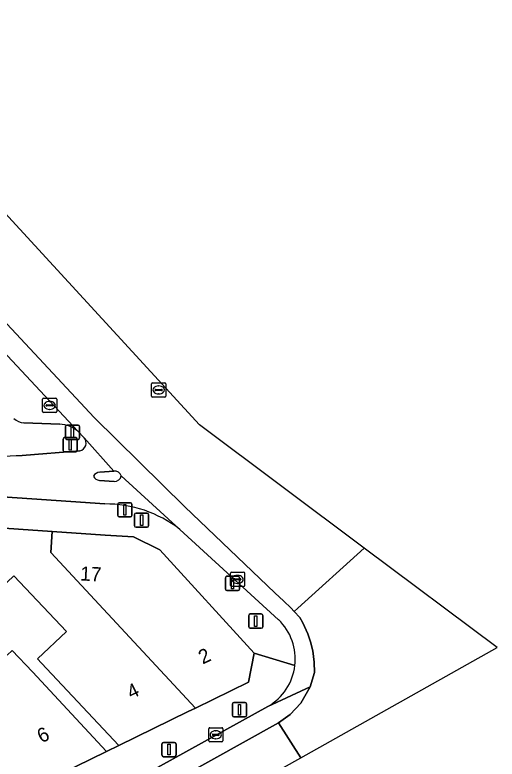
# Model space of a CAD drawing. Extents: x 159960 to 160866, y 382700 to 383354.
# Drawn here: x 160831.8 to 160865.8, y 382915.2 to 382967.6 of the extents above; entities that cross this region are included whole.
import ezdxf

# ---------------------------------------------------------------- set-up
doc = ezdxf.new("R2010")
doc.units = 0
for name, color, linetype in [('IMGEO_Drukknoppaal', 7, 'Continuous'), ('IMGEO_Erf', 7, 'Continuous'), ('IMGEO_Fietspad_gesloten', 7, 'Continuous'), ('IMGEO_Kolk', 7, 'Continuous'), ('IMGEO_Lichtmast', 7, 'Continuous'), ('IMGEO_Pand', 7, 'Continuous'), ('IMGEO_Pand_nummerreeks', 7, 'Continuous'), ('IMGEO_Parkeervlak_open', 7, 'Continuous'), ('IMGEO_Rijbaan_lokaal_gesloten', 7, 'Continuous'), ('IMGEO_Rioolput', 7, 'Continuous'), ('IMGEO_Verkeerseiland_gesloten', 7, 'Continuous'), ('IMGEO_Verkeersregelinstallatiepaal', 7, 'Continuous'), ('IMGEO_Voetpad_open', 7, 'Continuous')]:
    doc.layers.add(name, color=color, linetype=linetype)

msp = doc.modelspace()

# ---------------------------------------------------------------- linework, layer by layer
at = {"layer": 'IMGEO_Drukknoppaal'}
for p, q in [((160835.393, 382937.836), (160835.393, 382938.636)), ((160835.393, 382938.636), (160835.393, 382937.836)), ((160835.493, 382938.736), (160836.283, 382938.736)), ((160836.283, 382938.736), (160835.493, 382938.736)), ((160836.383, 382938.636), (160836.383, 382937.836)), ((160836.383, 382937.836), (160836.383, 382938.636)), ((160836.283, 382937.736), (160835.493, 382937.736)), ((160835.493, 382937.736), (160836.283, 382937.736)), ((160839.085, 382932.382), (160839.085, 382933.182)), ((160839.085, 382933.182), (160839.085, 382932.382)), ((160839.185, 382933.282), (160839.975, 382933.282)), ((160839.975, 382933.282), (160839.185, 382933.282)), ((160840.075, 382933.182), (160840.075, 382932.382)), ((160840.075, 382932.382), (160840.075, 382933.182)), ((160839.975, 382932.282), (160839.185, 382932.282)), ((160839.185, 382932.282), (160839.975, 382932.282)), ((160846.655, 382927.203), (160846.655, 382928.003)), ((160846.655, 382928.003), (160846.655, 382927.203)), ((160846.755, 382928.103), (160847.545, 382928.103)), ((160847.545, 382928.103), (160846.755, 382928.103)), ((160847.645, 382928.003), (160847.645, 382927.203)), ((160847.645, 382927.203), (160847.645, 382928.003)), ((160847.545, 382927.103), (160846.755, 382927.103)), ((160846.755, 382927.103), (160847.545, 382927.103))]:
    msp.add_line(p, q, dxfattribs=at)
for points in [[(160835.813, 382938.611), (160835.963, 382938.611), (160835.963, 382937.861), (160835.813, 382937.861), (160835.813, 382938.611)], [(160839.505, 382933.157), (160839.655, 382933.157), (160839.655, 382932.407), (160839.505, 382932.407), (160839.505, 382933.157)], [(160847.075, 382927.978), (160847.225, 382927.978), (160847.225, 382927.228), (160847.075, 382927.228), (160847.075, 382927.978)]]:
    msp.add_lwpolyline(points, dxfattribs=at)
for centre, start, end in [((160835.493, 382938.636), 90, 180), ((160835.493, 382938.636), 90, 180), ((160836.283, 382938.636), 0, 90), ((160836.283, 382938.636), 360, 90), ((160835.493, 382937.836), 180, 270), ((160835.493, 382937.836), 180, 270), ((160836.283, 382937.836), 270, 0), ((160836.283, 382937.836), 270, 0), ((160839.185, 382933.182), 90, 180), ((160839.185, 382933.182), 90, 180), ((160839.975, 382933.182), 0, 90), ((160839.975, 382933.182), 360, 90), ((160839.185, 382932.382), 180, 270), ((160839.185, 382932.382), 180, 270), ((160839.975, 382932.382), 270, 0), ((160839.975, 382932.382), 270, 0), ((160846.755, 382928.003), 90, 180), ((160846.755, 382928.003), 90, 180), ((160847.545, 382928.003), 0, 90), ((160847.545, 382928.003), 360, 90), ((160846.755, 382927.203), 180, 270), ((160846.755, 382927.203), 180, 270), ((160847.545, 382927.203), 270, 0), ((160847.545, 382927.203), 270, 0)]:
    msp.add_arc(centre, 0.1, start, end, dxfattribs=at)
at = {"layer": 'IMGEO_Erf'}
msp.add_lwpolyline([(160824.978, 382931.914), (160822.286, 382932.121), (160824.489, 382929.78), (160831.295, 382922.549), (160831.659, 382922.892), (160833.076, 382921.383), (160838.285, 382915.781), (160839.16, 382916.209), (160833.723, 382921.985), (160833.435, 382922.291), (160835.478, 382924.225), (160831.767, 382928.148), (160829.406, 382925.914), (160824.894, 382930.684)], close=True, dxfattribs=at)
at = {"layer": 'IMGEO_Fietspad_gesloten'}
for points in [[(160837.81, 382935.422), (160838.807, 382935.503), (160836.718, 382937.853)], [(160836.414, 382936.935), (160832.357, 382936.613)], [(160843.438, 382931.407), (160839.328, 382935.173)], [(160815.186, 382934.783), (160835.776, 382933.359), (160838.162, 382933.194)], [(160838.82, 382934.779), (160837.787, 382934.853)]]:
    msp.add_lwpolyline(points, dxfattribs=at)
for centre, radius, start, end in [((160836.295, 382937.484), 0.561, 282.2281, 41.1268), ((160830.754, 382962.747), 26.183, 266.1159, 273.5108), ((160837.826, 382934.921), 0.501, 91.7764, 153.4396), ((160837.855, 382935.383), 0.534, 206.4321, 262.6514), ((160838.841, 382935.277), 0.498, 267.6023, 347.9914), ((160838.23, 382924.713), 8.481, 52.1161, 90.4611)]:
    msp.add_arc(centre, radius, start, end, dxfattribs=at)
at = {"layer": 'IMGEO_Kolk'}
for p, q in [((160833.79, 382939.701), (160833.79, 382940.553)), ((160833.865, 382940.627), (160834.717, 382940.627)), ((160834.278, 382940.407), (160834.303, 382940.407)), ((160834.791, 382940.553), (160834.791, 382939.701)), ((160834.049, 382940.121), (160834.049, 382940.133)), ((160834.487, 382940.084), (160834.089, 382940.084)), ((160834.092, 382940.17), (160834.49, 382940.17)), ((160834.301, 382939.847), (160834.276, 382939.847)), ((160834.533, 382940.133), (160834.533, 382940.121)), ((160834.717, 382939.627), (160833.865, 382939.627)), ((160847, 382927.464), (160847, 382928.316)), ((160847.075, 382928.39), (160847.927, 382928.39)), ((160848.001, 382928.316), (160848.001, 382927.464)), ((160847.259, 382927.884), (160847.259, 382927.896)), ((160847.697, 382927.847), (160847.299, 382927.847)), ((160847.302, 382927.933), (160847.7, 382927.933)), ((160847.488, 382928.17), (160847.513, 382928.17)), ((160847.743, 382927.896), (160847.743, 382927.884)), ((160847.927, 382927.39), (160847.075, 382927.39)), ((160847.511, 382927.61), (160847.486, 382927.61)), ((160845.471, 382916.532), (160845.471, 382917.384)), ((160845.546, 382917.458), (160846.398, 382917.458)), ((160846.472, 382917.384), (160846.472, 382916.532)), ((160845.73, 382916.952), (160845.73, 382916.964)), ((160846.168, 382916.915), (160845.77, 382916.915)), ((160845.773, 382917.001), (160846.171, 382917.001)), ((160845.959, 382917.238), (160845.984, 382917.238)), ((160846.214, 382916.964), (160846.214, 382916.952)), ((160846.398, 382916.458), (160845.546, 382916.458)), ((160845.982, 382916.678), (160845.957, 382916.678))]:
    msp.add_line(p, q, dxfattribs=at)
for points in [[(160833.79, 382939.701), (160833.79, 382940.553)], [(160833.865, 382940.627), (160834.717, 382940.627)], [(160834.791, 382940.553), (160834.791, 382939.701)], [(160834.717, 382939.627), (160833.865, 382939.627)], [(160847, 382927.464), (160847, 382928.316)], [(160847.075, 382928.39), (160847.927, 382928.39)], [(160848.001, 382928.316), (160848.001, 382927.464)], [(160847.927, 382927.39), (160847.075, 382927.39)], [(160845.471, 382916.532), (160845.471, 382917.384)], [(160845.546, 382917.458), (160846.398, 382917.458)], [(160846.472, 382917.384), (160846.472, 382916.532)], [(160846.398, 382916.458), (160845.546, 382916.458)]]:
    msp.add_lwpolyline(points, dxfattribs=at)
for centre, radius, start, end in [((160833.867, 382940.551), 0.0765, 91.552, 178.448), ((160833.867, 382940.551), 0.0765, 91.552, 178.448), ((160834.715, 382940.551), 0.0765, 1.552, 88.448), ((160834.715, 382940.551), 0.0765, 1.552, 88.448), ((160834.089, 382940.13), 0.0403, 85.8775, 175.7526), ((160834.086, 382940.12), 0.0366, 178.938, 274.7102), ((160834.49, 382940.127), 0.043, 264.8664, 352.4533), ((160834.494, 382940.132), 0.0386, 1.7309, 96.639), ((160833.867, 382939.703), 0.0765, 181.552, 268.448), ((160833.867, 382939.703), 0.0765, 181.552, 268.448), ((160834.715, 382939.703), 0.0765, 271.552, 358.448), ((160834.715, 382939.703), 0.0765, 271.552, 358.448), ((160847.077, 382928.314), 0.0765, 91.552, 178.448), ((160847.077, 382928.314), 0.0765, 91.552, 178.448), ((160847.925, 382928.314), 0.0765, 1.552, 88.448), ((160847.925, 382928.314), 0.0765, 1.552, 88.448), ((160847.299, 382927.893), 0.0403, 85.8775, 175.7526), ((160847.296, 382927.883), 0.0366, 178.938, 274.7102), ((160847.7, 382927.89), 0.043, 264.8664, 352.4533), ((160847.704, 382927.895), 0.0386, 1.7309, 96.639), ((160847.077, 382927.466), 0.0765, 181.552, 268.448), ((160847.077, 382927.466), 0.0765, 181.552, 268.448), ((160847.925, 382927.466), 0.0765, 271.552, 358.448), ((160847.925, 382927.466), 0.0765, 271.552, 358.448), ((160845.548, 382917.382), 0.0765, 91.552, 178.448), ((160845.548, 382917.382), 0.0765, 91.552, 178.448), ((160846.396, 382917.382), 0.0765, 1.552, 88.448), ((160846.396, 382917.382), 0.0765, 1.552, 88.448), ((160845.77, 382916.961), 0.0403, 85.8775, 175.7526), ((160845.767, 382916.951), 0.0366, 178.938, 274.7102), ((160846.171, 382916.958), 0.043, 264.8664, 352.4533), ((160846.175, 382916.963), 0.0386, 1.7309, 96.639), ((160845.548, 382916.534), 0.0765, 181.552, 268.448), ((160845.548, 382916.534), 0.0765, 181.552, 268.448), ((160846.396, 382916.534), 0.0765, 271.552, 358.448), ((160846.396, 382916.534), 0.0765, 271.552, 358.448)]:
    msp.add_arc(centre, radius, start, end, dxfattribs=at)
for centre, major_axis, ratio, start_param, end_param in [((160834.277, 382940.127), (-0.387, 0.002), 0.722429, 4.712389, 7.853982), ((160834.302, 382940.127), (-0.39, 0.002), 0.717154, 1.570796, 4.712389), ((160847.487, 382927.89), (-0.387, 0.002), 0.722429, 4.712389, 7.853982), ((160847.512, 382927.89), (-0.39, 0.002), 0.717154, 1.570796, 4.712389), ((160845.958, 382916.958), (-0.387, 0.002), 0.722429, 4.712389, 7.853982), ((160845.983, 382916.958), (-0.39, 0.002), 0.717154, 1.570796, 4.712389)]:
    msp.add_ellipse(centre, major_axis=major_axis, ratio=ratio, start_param=start_param, end_param=end_param, dxfattribs=at)
at = {"layer": 'IMGEO_Lichtmast'}
for p, q in [((160842.184, 382915.519), (160842.184, 382916.319)), ((160842.184, 382916.319), (160842.184, 382915.519)), ((160842.284, 382916.419), (160843.074, 382916.419)), ((160843.074, 382916.419), (160842.284, 382916.419)), ((160843.174, 382916.319), (160843.174, 382915.519)), ((160843.174, 382915.519), (160843.174, 382916.319)), ((160843.074, 382915.419), (160842.284, 382915.419)), ((160842.284, 382915.419), (160843.074, 382915.419))]:
    msp.add_line(p, q, dxfattribs=at)
msp.add_lwpolyline([(160842.604, 382916.294), (160842.754, 382916.294), (160842.754, 382915.544), (160842.604, 382915.544), (160842.604, 382916.294)], dxfattribs=at)
for centre, start, end in [((160842.284, 382916.319), 90, 180), ((160842.284, 382916.319), 90, 180), ((160843.074, 382916.319), 0, 90), ((160843.074, 382916.319), 360, 90), ((160842.284, 382915.519), 180, 270), ((160842.284, 382915.519), 180, 270), ((160843.074, 382915.519), 270, 0), ((160843.074, 382915.519), 270, 0)]:
    msp.add_arc(centre, 0.1, start, end, dxfattribs=at)
at = {"layer": 'IMGEO_Pand'}
for points in [[(160844.535, 382918.837), (160834.37, 382929.768), (160834.472, 382931.264), (160824.978, 382931.914), (160824.894, 382930.684), (160829.406, 382925.914), (160831.767, 382928.148), (160835.478, 382924.225), (160833.435, 382922.291), (160833.723, 382921.985), (160839.16, 382916.209), (160844.037, 382918.595)], [(160844.535, 382918.837), (160848.276, 382920.655), (160848.666, 382922.7), (160842.038, 382929.974), (160840.179, 382930.873), (160838.19, 382931.009), (160834.472, 382931.264), (160834.37, 382929.768)], [(160823.394, 382921.721), (160825.205, 382919.809), (160828.506, 382916.323), (160831.31, 382913.312), (160831.913, 382912.664), (160838.285, 382915.781), (160833.076, 382921.383), (160831.659, 382922.892), (160831.295, 382922.549), (160824.489, 382929.78), (160822.546, 382928.086), (160820.155, 382928.248), (160819.967, 382925.459)]]:
    msp.add_lwpolyline(points, close=True, dxfattribs=at)
at = {"layer": 'IMGEO_Parkeervlak_open'}
for points in [[(160836.274, 382938.302), (160825.669, 382949.644)], [(160832.481, 382938.891), (160835.004, 382938.805)]]:
    msp.add_lwpolyline(points, dxfattribs=at)
for centre, radius, start, end in [((160832.547, 382939.982), 1.093, 225.3035, 266.56), ((160834.916, 382936.728), 2.079, 49.2108, 87.5758)]:
    msp.add_arc(centre, radius, start, end, dxfattribs=at)
at = {"layer": 'IMGEO_Rijbaan_lokaal_gesloten'}
for points in [[(160856.414, 382930.084), (160844.823, 382938.754), (160792.96, 382995.267), (160690.092, 383107.358), (160689.088, 383106.239), (160694.16, 383101.338), (160695.704, 383099.8), (160698.59, 383096.925), (160700.804, 383094.591), (160700.875, 383094.511), (160712.709, 383081.187), (160712.997, 383080.863), (160713.176, 383080.662), (160719.676, 383073.343), (160732.702, 383058.662), (160732.84, 383058.507), (160733.109, 383058.204), (160753.126, 383035.629), (160765.265, 383022.079), (160765.711, 383021.573), (160768.35, 383018.632), (160768.775, 383018.171), (160781.34, 383004.391), (160801.711, 382982.115)], [(160843.797, 382932.982), (160837.424, 382939.285), (160827.054, 382950.357), (160819.204, 382958.875), (160800.402, 382979.877), (160800.31, 382979.98), (160798.967, 382978.754), (160800.674, 382976.938), (160806.085, 382971.014), (160813.794, 382962.524), (160822.786, 382952.743), (160825.669, 382949.644), (160836.274, 382938.302), (160836.718, 382937.853), (160838.807, 382935.503)], [(160800.402, 382979.877), (160819.204, 382958.875), (160827.054, 382950.357), (160837.424, 382939.285), (160843.797, 382932.982), (160850.134, 382926.942), (160850.745, 382926.352), (160851.248, 382925.89), (160851.491, 382925.63), (160851.741, 382925.856), (160856.414, 382930.084)], [(160839.328, 382935.173), (160843.438, 382931.407), (160850.384, 382925.055)], [(160849.639, 382918.958), (160852.601, 382920.321), (160852.915, 382921.35), (160852.882, 382922.075), (160852.788, 382922.874), (160852.639, 382923.494), (160852.447, 382924.059), (160852.099, 382924.841), (160851.875, 382925.217), (160851.491, 382925.63), (160851.248, 382925.89), (160850.745, 382926.352), (160850.134, 382926.942), (160843.797, 382932.982)], [(160851.95, 382915.343), (160865.751, 382923.099), (160856.414, 382930.084), (160851.741, 382925.856), (160851.491, 382925.63), (160851.875, 382925.217), (160852.099, 382924.841), (160852.447, 382924.059), (160852.639, 382923.494), (160852.788, 382922.874), (160852.882, 382922.075), (160852.915, 382921.35), (160852.601, 382920.321), (160851.951, 382919.185), (160851.212, 382918.383), (160850.387, 382917.788), (160851.95, 382915.343), (160851.95, 382915.343)], [(160658.793, 382788.217), (160658.795, 382788.219), (160713.681, 382839.487), (160716.862, 382842.261), (160724.646, 382848.459), (160727.703, 382850.736), (160730.902, 382852.951), (160733.843, 382854.844), (160736.572, 382856.486), (160745.822, 382861.534), (160754.189, 382865.798), (160800.497, 382890.041), (160850.387, 382917.788), (160851.212, 382918.383), (160851.951, 382919.185), (160852.601, 382920.321), (160849.639, 382918.958), (160833.656, 382910.101), (160799.878, 382891.281), (160796.345, 382889.412), (160753.546, 382867.025), (160745.141, 382862.692), (160736.087, 382857.81)], [(160851.95, 382915.343), (160851.95, 382915.343), (160850.387, 382917.788), (160800.497, 382890.041), (160754.189, 382865.798), (160745.822, 382861.534), (160736.572, 382856.486), (160733.843, 382854.844), (160730.902, 382852.951), (160727.703, 382850.736), (160724.646, 382848.459), (160716.862, 382842.261), (160713.681, 382839.487), (160658.795, 382788.219), (160658.793, 382788.217), (160673.346, 382800.899), (160718.808, 382840.517), (160802.421, 382887.508), (160835.083, 382905.864)], [(160847.873, 382913.052), (160851.95, 382915.343)]]:
    msp.add_lwpolyline(points, dxfattribs=at)
for centre, radius, start, end in [((160838.849, 382934.992), 0.512, 20.6435, 94.6564), ((160847.708, 382922.287), 3.851, 353.0556, 45.969), ((160847.709, 382922.289), 3.85, 300.0904, 353.0204)]:
    msp.add_arc(centre, radius, start, end, dxfattribs=at)
at = {"layer": 'IMGEO_Rioolput'}
for p, q in [((160841.456, 382940.785), (160841.456, 382941.637)), ((160841.531, 382941.711), (160842.383, 382941.711)), ((160841.944, 382941.491), (160841.969, 382941.491)), ((160842.457, 382941.637), (160842.457, 382940.785)), ((160841.715, 382941.205), (160841.715, 382941.217)), ((160842.153, 382941.168), (160841.755, 382941.168)), ((160841.758, 382941.254), (160842.156, 382941.254)), ((160841.967, 382940.931), (160841.942, 382940.931)), ((160842.199, 382941.217), (160842.199, 382941.205)), ((160842.383, 382940.711), (160841.531, 382940.711))]:
    msp.add_line(p, q, dxfattribs=at)
for points in [[(160841.456, 382940.785), (160841.456, 382941.637)], [(160841.531, 382941.711), (160842.383, 382941.711)], [(160842.457, 382941.637), (160842.457, 382940.785)], [(160842.383, 382940.711), (160841.531, 382940.711)]]:
    msp.add_lwpolyline(points, dxfattribs=at)
for centre, radius, start, end in [((160841.533, 382941.635), 0.0765, 91.552, 178.448), ((160841.533, 382941.635), 0.0765, 91.552, 178.448), ((160842.381, 382941.635), 0.0765, 1.552, 88.448), ((160842.381, 382941.635), 0.0765, 1.552, 88.448), ((160841.755, 382941.214), 0.0403, 85.8775, 175.7526), ((160841.752, 382941.204), 0.0366, 178.938, 274.7102), ((160842.156, 382941.211), 0.043, 264.8664, 352.4533), ((160842.16, 382941.216), 0.0386, 1.7309, 96.639), ((160841.533, 382940.787), 0.0765, 181.552, 268.448), ((160841.533, 382940.787), 0.0765, 181.552, 268.448), ((160842.381, 382940.787), 0.0765, 271.552, 358.448), ((160842.381, 382940.787), 0.0765, 271.552, 358.448)]:
    msp.add_arc(centre, radius, start, end, dxfattribs=at)
for centre, major_axis, ratio, start_param, end_param in [((160841.943, 382941.211), (-0.387, 0.002), 0.722429, 4.712389, 7.853982), ((160841.968, 382941.211), (-0.39, 0.002), 0.717154, 1.570796, 4.712389)]:
    msp.add_ellipse(centre, major_axis=major_axis, ratio=ratio, start_param=start_param, end_param=end_param, dxfattribs=at)
at = {"layer": 'IMGEO_Verkeerseiland_gesloten'}
for points in [[(160838.807, 382935.503), (160837.81, 382935.422)], [(160837.787, 382934.853), (160838.82, 382934.779)]]:
    msp.add_lwpolyline(points, dxfattribs=at)
for centre, radius, start, end in [((160837.826, 382934.921), 0.501, 91.7764, 153.4396), ((160837.855, 382935.383), 0.534, 206.4321, 262.6514), ((160838.849, 382934.992), 0.512, 20.6435, 94.6564), ((160838.841, 382935.277), 0.498, 267.6023, 347.9914)]:
    msp.add_arc(centre, radius, start, end, dxfattribs=at)
at = {"layer": 'IMGEO_Verkeersregelinstallatiepaal'}
for p, q in [((160835.242, 382936.958), (160835.242, 382937.758)), ((160835.242, 382937.758), (160835.242, 382936.958)), ((160835.342, 382937.858), (160836.132, 382937.858)), ((160836.132, 382937.858), (160835.342, 382937.858)), ((160836.232, 382937.758), (160836.232, 382936.958)), ((160836.232, 382936.958), (160836.232, 382937.758)), ((160836.132, 382936.858), (160835.342, 382936.858)), ((160835.342, 382936.858), (160836.132, 382936.858)), ((160840.361, 382932.553), (160841.151, 382932.553)), ((160841.151, 382932.553), (160840.361, 382932.553)), ((160840.261, 382931.653), (160840.261, 382932.453)), ((160840.261, 382932.453), (160840.261, 382931.653)), ((160841.251, 382932.453), (160841.251, 382931.653)), ((160841.251, 382931.653), (160841.251, 382932.453)), ((160841.151, 382931.553), (160840.361, 382931.553)), ((160840.361, 382931.553), (160841.151, 382931.553)), ((160848.283, 382924.555), (160848.283, 382925.355)), ((160848.283, 382925.355), (160848.283, 382924.555)), ((160848.383, 382925.455), (160849.173, 382925.455)), ((160849.173, 382925.455), (160848.383, 382925.455)), ((160849.273, 382925.355), (160849.273, 382924.555)), ((160849.273, 382924.555), (160849.273, 382925.355)), ((160849.173, 382924.455), (160848.383, 382924.455)), ((160848.383, 382924.455), (160849.173, 382924.455)), ((160847.139, 382918.324), (160847.139, 382919.124)), ((160847.139, 382919.124), (160847.139, 382918.324)), ((160847.239, 382919.224), (160848.029, 382919.224)), ((160848.029, 382919.224), (160847.239, 382919.224)), ((160848.129, 382919.124), (160848.129, 382918.324)), ((160848.129, 382918.324), (160848.129, 382919.124)), ((160848.029, 382918.224), (160847.239, 382918.224)), ((160847.239, 382918.224), (160848.029, 382918.224))]:
    msp.add_line(p, q, dxfattribs=at)
for points in [[(160835.662, 382937.733), (160835.812, 382937.733), (160835.812, 382936.983), (160835.662, 382936.983), (160835.662, 382937.733)], [(160840.681, 382932.428), (160840.831, 382932.428), (160840.831, 382931.678), (160840.681, 382931.678), (160840.681, 382932.428)], [(160848.703, 382925.33), (160848.853, 382925.33), (160848.853, 382924.58), (160848.703, 382924.58), (160848.703, 382925.33)], [(160847.559, 382919.099), (160847.709, 382919.099), (160847.709, 382918.349), (160847.559, 382918.349), (160847.559, 382919.099)]]:
    msp.add_lwpolyline(points, dxfattribs=at)
for centre, start, end in [((160835.342, 382937.758), 90, 180), ((160835.342, 382937.758), 90, 180), ((160836.132, 382937.758), 0, 90), ((160836.132, 382937.758), 360, 90), ((160835.342, 382936.958), 180, 270), ((160835.342, 382936.958), 180, 270), ((160836.132, 382936.958), 270, 0), ((160836.132, 382936.958), 270, 0), ((160840.361, 382932.453), 90, 180), ((160840.361, 382932.453), 90, 180), ((160841.151, 382932.453), 0, 90), ((160841.151, 382932.453), 360, 90), ((160840.361, 382931.653), 180, 270), ((160840.361, 382931.653), 180, 270), ((160841.151, 382931.653), 270, 0), ((160841.151, 382931.653), 270, 0), ((160848.383, 382925.355), 90, 180), ((160848.383, 382925.355), 90, 180), ((160849.173, 382925.355), 0, 90), ((160849.173, 382925.355), 360, 90), ((160848.383, 382924.555), 180, 270), ((160848.383, 382924.555), 180, 270), ((160849.173, 382924.555), 270, 0), ((160849.173, 382924.555), 270, 0), ((160847.239, 382919.124), 90, 180), ((160847.239, 382919.124), 90, 180), ((160848.029, 382919.124), 0, 90), ((160848.029, 382919.124), 360, 90), ((160847.239, 382918.324), 180, 270), ((160847.239, 382918.324), 180, 270), ((160848.029, 382918.324), 270, 0), ((160848.029, 382918.324), 270, 0)]:
    msp.add_arc(centre, 0.1, start, end, dxfattribs=at)
at = {"layer": 'IMGEO_Voetpad_open'}
for points in [[(160799.676, 382941.302), (160799.412, 382937.413), (160799.161, 382933.712), (160802.307, 382933.498), (160811.531, 382932.869), (160822.286, 382932.121), (160824.978, 382931.914), (160834.472, 382931.264), (160838.19, 382931.009), (160840.179, 382930.873), (160842.038, 382929.974), (160848.666, 382922.7), (160851.53, 382921.821)], [(160835.004, 382938.805), (160832.481, 382938.891)], [(160836.718, 382937.853), (160836.274, 382938.302)], [(160832.357, 382936.613), (160836.414, 382936.935)], [(160838.162, 382933.194), (160835.776, 382933.359), (160815.186, 382934.783)], [(160850.384, 382925.055), (160843.438, 382931.407)], [(160851.53, 382921.821), (160848.666, 382922.7), (160848.276, 382920.655), (160844.535, 382918.837), (160844.037, 382918.595), (160839.16, 382916.209), (160838.285, 382915.781), (160831.913, 382912.664)], [(160832.466, 382912.232), (160833.656, 382910.101), (160849.639, 382918.958)]]:
    msp.add_lwpolyline(points, dxfattribs=at)
for centre, radius, start, end in [((160832.547, 382939.982), 1.093, 225.3035, 266.56), ((160834.916, 382936.728), 2.079, 49.2108, 87.5758), ((160836.295, 382937.484), 0.561, 282.2281, 41.1268), ((160830.754, 382962.747), 26.183, 266.1159, 273.5108), ((160838.23, 382924.713), 8.481, 52.1161, 90.4611), ((160847.708, 382922.287), 3.851, 353.0556, 45.969), ((160847.709, 382922.289), 3.85, 300.0904, 353.0204)]:
    msp.add_arc(centre, radius, start, end, dxfattribs=at)

# ---------------------------------------------------------------- texts
at = {"layer": 'IMGEO_Pand_nummerreeks'}
for s, rotation, p in [('17', 356.894, (160836.418, 382927.815)), ('2', 25.8998, (160845.054, 382921.892)), ('4', 26.0672, (160840.023, 382919.438)), ('6', 26.0672, (160833.713, 382916.351))]:
    msp.add_text(s, height=1, rotation=rotation, dxfattribs=at).set_placement(p)

doc.saveas('drawing.dxf')
